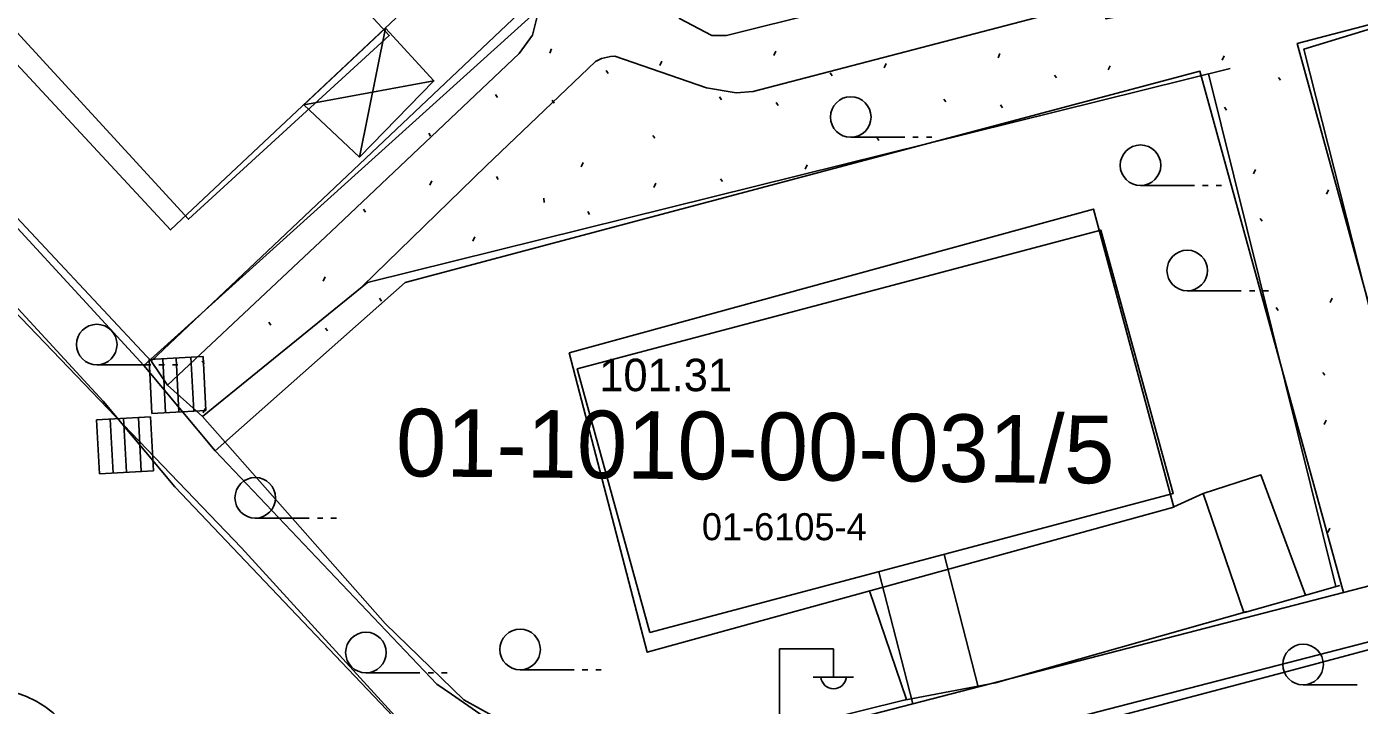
# Model space of a CAD drawing. Extents: x 412225 to 413380, y 4456471 to 4457189.
# Drawn here: x 412422.54 to 412471.84, y 4457132.58 to 4457157.67 of the extents above; entities that cross this region are included whole.
import ezdxf

# ---------------------------------------------------------------- set-up
doc = ezdxf.new("R2010")
doc.units = 0
for name, color, linetype in [('0_HALİHAZIR', 7, 'Continuous'), ('0_KADASTRO', 7, 'Continuous'), ('Level 27', 7, 'Continuous'), ('Level 41', 7, 'Continuous'), ('Level 48', 7, 'Continuous'), ('Level 56', 7, 'Continuous'), ('Level 57', 7, 'Continuous'), ('Level 59', 7, 'Continuous'), ('Level 62', 7, 'Continuous')]:
    doc.layers.add(name, color=color, linetype=linetype)

msp = doc.modelspace()

# ---------------------------------------------------------------- linework, layer by layer
at = {"layer": '0_HALİHAZIR'}
for p, q in [((412434.851, 4457152.849), (412435.81, 4457157.621)), ((412437.606, 4457155.663), (412432.791, 4457154.784)), ((412453.026, 4457153.58), (412455.026, 4457153.58)), ((412455.326, 4457153.58), (412455.526, 4457153.58)), ((412455.826, 4457153.58), (412456.026, 4457153.58)), ((412463.745, 4457151.796), (412465.745, 4457151.796)), ((412466.045, 4457151.796), (412466.245, 4457151.796)), ((412466.545, 4457151.796), (412466.745, 4457151.796)), ((412465.475, 4457147.905), (412467.475, 4457147.905)), ((412467.775, 4457147.905), (412467.975, 4457147.905)), ((412468.275, 4457147.905), (412468.475, 4457147.905)), ((412429.067, 4457145.469), (412427.069, 4457145.363)), ((412429.067, 4457145.469), (412427.069, 4457145.363)), ((412427.069, 4457145.363), (412427.175, 4457143.366)), ((412427.069, 4457145.363), (412427.175, 4457143.366)), ((412427.679, 4457143.393), (412427.573, 4457145.39)), ((412428.174, 4457143.419), (412428.068, 4457145.416)), ((412428.721, 4457143.448), (412428.615, 4457145.445)), ((412429.172, 4457143.472), (412429.067, 4457145.469)), ((412429.172, 4457143.472), (412429.067, 4457145.469)), ((412425.135, 4457145.166), (412427.135, 4457145.166)), ((412427.435, 4457145.166), (412427.635, 4457145.166)), ((412427.935, 4457145.166), (412428.135, 4457145.166)), ((412427.127, 4457143.242), (412425.129, 4457143.136)), ((412427.127, 4457143.242), (412425.129, 4457143.136)), ((412427.232, 4457141.245), (412427.127, 4457143.242)), ((412427.232, 4457141.245), (412427.127, 4457143.242)), ((412427.175, 4457143.366), (412429.172, 4457143.472)), ((412427.175, 4457143.366), (412429.172, 4457143.472)), ((412425.129, 4457143.136), (412425.235, 4457141.139)), ((412425.129, 4457143.136), (412425.235, 4457141.139)), ((412425.739, 4457141.166), (412425.633, 4457143.163)), ((412426.234, 4457141.192), (412426.128, 4457143.189)), ((412426.781, 4457141.221), (412426.675, 4457143.218)), ((412425.235, 4457141.139), (412427.232, 4457141.245)), ((412425.235, 4457141.139), (412427.232, 4457141.245)), ((412430.997, 4457139.499), (412432.997, 4457139.499)), ((412433.297, 4457139.499), (412433.497, 4457139.499)), ((412433.797, 4457139.499), (412433.997, 4457139.499)), ((412450.392, 4457129.659), (412450.392, 4457134.659)), ((412450.392, 4457134.659), (412452.392, 4457134.659)), ((412452.392, 4457133.659), (412452.392, 4457134.659)), ((412440.795, 4457133.891), (412442.795, 4457133.891)), ((412443.095, 4457133.891), (412443.295, 4457133.891)), ((412443.595, 4457133.891), (412443.795, 4457133.891)), ((412435.091, 4457133.778), (412437.091, 4457133.778)), ((412437.391, 4457133.778), (412437.591, 4457133.778)), ((412437.891, 4457133.778), (412438.091, 4457133.778)), ((412451.632, 4457133.619), (412453.132, 4457133.619)), ((412469.759, 4457133.334), (412471.759, 4457133.334))]:
    msp.add_line(p, q, dxfattribs=at)
for points in [[(412393.939, 4457179.553), (412393.86, 4457179.192), (412393.878, 4457178.367), (412394.212, 4457177.464), (412394.592, 4457176.755), (412395.179, 4457175.998), (412398.378, 4457172.755), (412413.299, 4457156.298), (412430.482, 4457138.405), (412438.108, 4457130.057), (412439.33, 4457129.206), (412441.283, 4457128.463), (412442.604, 4457128.319), (412444.014, 4457128.233), (412445.731, 4457128.142), (412447.319, 4457128.181), (412453.96, 4457129.81), (412469.039, 4457133.785), (412487.577, 4457138.745), (412505.416, 4457143.042), (412514.873, 4457146.059), (412519.466, 4457147.809), (412522.242, 4457149.265), (412523.885, 4457150.207)], [(412424.034, 4457179.2), (412427.108, 4457175.892), (412438.561, 4457162.659), (412440.27, 4457160.438), (412441.194, 4457159.025), (412441.412, 4457158.551), (412441.422, 4457158.051), (412441.251, 4457157.354), (412440.765, 4457156.673), (412433.805, 4457150.1), (412427.746, 4457144.418)], [(412434.958, 4457148.065), (412439.541, 4457152.523), (412443.581, 4457156.389), (412443.806, 4457156.499), (412444.138, 4457156.567), (412444.297, 4457156.582), (412447.693, 4457155.405), (412448.792, 4457155.225), (412449.415, 4457155.277), (412462.418, 4457158.681), (412462.465, 4457157.96), (412464.604, 4457158.359), (412464.655, 4457159.306), (412483.098, 4457163.823), (412502.902, 4457169.68), (412515, 4457173.485)], [(412486.178, 4457140.44), (412474.748, 4457137.293), (412469.791, 4457156.843), (412517.26, 4457171.332)], [(412481.667, 4457165.527), (412462.485, 4457160.854), (412448.431, 4457157.348), (412447.882, 4457157.34), (412446.686, 4457157.976), (412445.079, 4457159.595)], [(412440.744, 4457158.154), (412427.149, 4457145.303)], [(412429.05, 4457143.255), (412435.145, 4457148.217), (412467.064, 4457156.126)], [(412466.256, 4457155.926), (412470.971, 4457136.966)], [(412427.16, 4457145.291), (412419.299, 4457153.67)], [(412427.16, 4457145.291), (412427.746, 4457144.418), (412429.05, 4457143.255)], [(412435.805, 4457135.604), (412429.05, 4457143.255)], [(412469.854, 4457136.651), (412468.202, 4457141.097), (412466.058, 4457140.407)], [(412467.567, 4457136.005), (412466.058, 4457140.407), (412464.973, 4457139.91)], [(412471.122, 4457137.009), (412469.943, 4457136.676)], [(412453.717, 4457136.804), (412455.087, 4457132.786), (412448.178, 4457131.081), (412444.938, 4457130.595), (412442.886, 4457130.703), (412442.187, 4457130.85), (412438.709, 4457132.775), (412435.805, 4457135.604)], [(412469.943, 4457136.676), (412467.588, 4457136.011)], [(412467.693, 4457136.04), (412458.378, 4457133.409)], [(412458.378, 4457133.409), (412455.003, 4457132.765)]]:
    msp.add_lwpolyline(points, dxfattribs=at)
for points in [[(412422.74, 4457172.757), (412436.194, 4457157.982), (412427.866, 4457150.154), (412414.237, 4457164.841), (412415.622, 4457166.16)], [(412435.81, 4457157.621), (412437.606, 4457155.663), (412434.851, 4457152.849), (412432.791, 4457154.784)], [(412442.615, 4457145.616), (412462.001, 4457150.923), (412464.975, 4457139.904), (412445.501, 4457134.541)]]:
    msp.add_lwpolyline(points, close=True, dxfattribs=at)
for centre in [(412453.026, 4457154.33), (412463.745, 4457152.546), (412465.475, 4457148.655), (412425.135, 4457145.916), (412430.997, 4457140.249), (412440.795, 4457134.641), (412435.091, 4457134.528), (412469.759, 4457134.084)]:
    msp.add_circle(centre, 0.75, dxfattribs=at)
msp.add_arc((412452.392, 4457133.662), 0.474, 184.8384, 355.1464, dxfattribs=at)
at = {"layer": '0_KADASTRO'}
for points in [[(412422.555, 4457179.243), (412426.153, 4457175.353), (412441.72, 4457158.526), (412426.872, 4457145.142), (412411.258, 4457162.102), (412395.187, 4457179.559)], [(412507.816, 4457178.257), (412516.115, 4457169.25), (412491.982, 4457162.927), (412469.547, 4457157.049), (412474.863, 4457137.68), (412471.255, 4457136.748), (412465.945, 4457156.02), (412436.548, 4457148.217), (412429.519, 4457141.99), (412426.872, 4457145.142), (412441.72, 4457158.526), (412426.153, 4457175.353), (412422.555, 4457179.243)]]:
    msp.add_lwpolyline(points, dxfattribs=at)
for points in [[(412469.547, 4457157.049), (412491.982, 4457162.927), (412516.115, 4457169.25), (412523.786, 4457160.912), (412521.59, 4457151.551), (412521.141, 4457149.637), (412518.971, 4457149.076), (412497.15, 4457143.438), (412474.863, 4457137.68)], [(412429.519, 4457141.99), (412436.548, 4457148.217), (412465.945, 4457156.02), (412471.255, 4457136.748), (412449.122, 4457131.029), (412445.984, 4457130.385), (412443.012, 4457130.209), (412441.325, 4457131.054), (412440.357, 4457131.539), (412438.257, 4457132.987), (412437.717, 4457133.359)]]:
    msp.add_lwpolyline(points, close=True, dxfattribs=at)
at = {"layer": 'Level 27'}
for points in [[(412426.872, 4457145.142), (412411.258, 4457162.102), (412395.187, 4457179.559)], [(412507.816, 4457178.257), (412516.115, 4457169.25), (412523.786, 4457160.912), (412521.59, 4457151.551), (412521.141, 4457149.637), (412518.971, 4457149.076), (412497.15, 4457143.438), (412474.863, 4457137.68), (412471.255, 4457136.748), (412449.122, 4457131.029), (412445.984, 4457130.385), (412443.012, 4457130.209), (412441.325, 4457131.054), (412440.357, 4457131.539), (412438.257, 4457132.987), (412437.717, 4457133.359), (412429.519, 4457141.99), (412426.872, 4457145.142)]]:
    msp.add_lwpolyline(points, dxfattribs=at)
at = {"layer": 'Level 41'}
for p, q in [((412441.889, 4457156.688), (412441.961, 4457156.847)), ((412450.182, 4457156.603), (412450.253, 4457156.762)), ((412458.474, 4457156.518), (412458.546, 4457156.678)), ((412466.767, 4457156.433), (412466.838, 4457156.593)), ((412443.978, 4457156.051), (412444.048, 4457155.944)), ((412445.968, 4457156.238), (412446.04, 4457156.398)), ((412454.26, 4457156.153), (412454.333, 4457156.313)), ((412462.553, 4457156.069), (412462.625, 4457156.228)), ((412452.27, 4457155.966), (412452.34, 4457155.859)), ((412460.563, 4457155.881), (412460.633, 4457155.774)), ((412468.855, 4457155.796), (412468.925, 4457155.689)), ((412439.883, 4457155.164), (412439.953, 4457155.056)), ((412448.176, 4457155.079), (412448.246, 4457154.971)), ((412441.98, 4457154.95), (412442.05, 4457154.842)), ((412450.273, 4457154.865), (412450.343, 4457154.757)), ((412456.469, 4457154.994), (412456.538, 4457154.886)), ((412458.565, 4457154.78), (412458.635, 4457154.673)), ((412466.858, 4457154.695), (412466.928, 4457154.588)), ((412437.413, 4457153.736), (412437.483, 4457153.628)), ((412445.705, 4457153.651), (412445.775, 4457153.543)), ((412453.998, 4457153.566), (412454.068, 4457153.458)), ((412443.052, 4457152.485), (412443.125, 4457152.643)), ((412439.919, 4457152.133), (412439.989, 4457152.025)), ((412451.345, 4457152.4), (412451.417, 4457152.558)), ((412467.93, 4457152.23), (412468.002, 4457152.389)), ((412437.451, 4457151.813), (412437.525, 4457151.972)), ((412445.744, 4457151.728), (412445.817, 4457151.888)), ((412448.212, 4457152.048), (412448.282, 4457151.94)), ((412470.621, 4457151.474), (412470.695, 4457151.633)), ((412441.669, 4457151.324), (412441.686, 4457151.164)), ((412435.002, 4457150.922), (412435.071, 4457150.815)), ((412443.294, 4457150.837), (412443.363, 4457150.73)), ((412468.172, 4457150.583), (412468.241, 4457150.475)), ((412439.046, 4457149.737), (412439.119, 4457149.896)), ((412433.509, 4457148.263), (412433.581, 4457148.423)), ((412435.598, 4457147.626), (412435.668, 4457147.519)), ((412468.768, 4457147.286), (412468.838, 4457147.18)), ((412470.758, 4457147.474), (412470.831, 4457147.633)), ((412431.504, 4457146.739), (412431.574, 4457146.631)), ((412433.601, 4457146.525), (412433.671, 4457146.418)), ((412429.033, 4457145.311), (412429.103, 4457145.203)), ((412470.496, 4457144.887), (412470.566, 4457144.779)), ((412429.071, 4457143.389), (412429.145, 4457143.548)), ((412470.534, 4457142.964), (412470.608, 4457143.123)), ((412470.671, 4457138.965), (412470.744, 4457139.124))]:
    msp.add_line(p, q, dxfattribs=at)
at = {"layer": 'Level 48'}
msp.add_circle((412420.981, 4457129.216), 4, dxfattribs=at)
at = {"layer": 'Level 57'}
for points in [[(412422.555, 4457179.243), (412426.153, 4457175.353), (412441.72, 4457158.526), (412426.872, 4457145.142)], [(412474.863, 4457137.68), (412469.547, 4457157.049), (412491.982, 4457162.927), (412516.115, 4457169.25)], [(412429.519, 4457141.99), (412436.548, 4457148.217), (412465.945, 4457156.02), (412471.255, 4457136.748)]]:
    msp.add_lwpolyline(points, dxfattribs=at)
at = {"layer": 'Level 59'}
for p, q in [((412456.481, 4457138.155), (412457.746, 4457133.257)), ((412454.064, 4457137.514), (412455.325, 4457132.632))]:
    msp.add_line(p, q, dxfattribs=at)
msp.add_lwpolyline([(412416.284, 4457166.694), (412414.858, 4457165.437), (412428.525, 4457150.549), (412435.952, 4457157.349), (412422.405, 4457172.092)], dxfattribs=at)
msp.add_lwpolyline([(412445.589, 4457135.265), (412442.911, 4457145.014), (412462.277, 4457150.152), (412464.955, 4457140.403)], close=True, dxfattribs=at)
at = {"layer": 'Level 62'}
for points in [[(412425.366, 4457143.825), (412409.787, 4457160.747), (412393.597, 4457178.333)], [(412519.243, 4457147.081), (412497.65, 4457141.502), (412475.363, 4457135.744), (412471.755, 4457134.812), (412446.801, 4457128.364)], [(412437.048, 4457131.159), (412428.027, 4457140.657), (412425.366, 4457143.825)]]:
    msp.add_lwpolyline(points, dxfattribs=at)

# ---------------------------------------------------------------- texts
at = {"layer": '0_HALİHAZIR'}
msp.add_text('101.31', height=1.2, dxfattribs=at).set_placement((412443.725, 4457144.192))
at = {"layer": '0_KADASTRO'}
msp.add_text('01-6105-4', height=1, dxfattribs=at).set_placement((412447.519, 4457138.681))
msp.add_text('01-6105-4', height=1, dxfattribs=at).set_placement((412447.519, 4457138.681))
at = {"layer": 'Level 56'}
msp.add_text('01-1010-00-031/5', height=2.5, rotation=359.4136, dxfattribs=at).set_placement((412436.193, 4457141.05))

doc.saveas('drawing.dxf')
